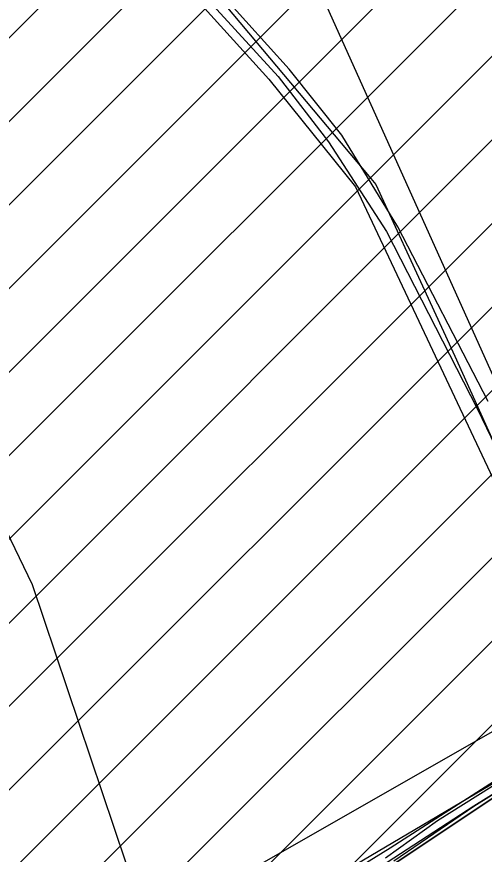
# Model space of a CAD drawing. Extents: x -564810 to -550519, y -1045831 to -1034011.
# Drawn here: x -552900 to -552741.8, y -1036404 to -1036120.6 of the extents above; entities that cross this region are included whole.
import ezdxf

# ---------------------------------------------------------------- set-up
doc = ezdxf.new("R2010")
doc.units = 0
for name, color, linetype in [('KN stav', 7, 'Continuous'), ('Obvod KPU', 7, 'Continuous'), ('Odvodněné plochy', 7, 'Continuous'), ('Polní cesty stavající', 7, 'Continuous'), ('přeložka st silnice', 7, 'Continuous'), ('Vedení VN', 7, 'Continuous'), ('vodní toky', 7, 'Continuous'), ('Vrstva 14', 7, 'Continuous')]:
    doc.layers.add(name, color=color, linetype=linetype)

msp = doc.modelspace()

# ---------------------------------------------------------------- linework, layer by layer
at = {"layer": 'KN stav'}
for p, q in [((-552857.49, -1036083.1), (-552780.13, -1036175.29)), ((-552851.71, -1036100.72), (-552814.71, -1036141.73)), ((-552814.71, -1036141.73), (-552785.33, -1036178.09)), ((-552780.13, -1036175.29), (-552778.48, -1036177.36)), ((-552778.48, -1036177.36), (-552760.11, -1036217.26)), ((-552785.33, -1036178.09), (-552767.63, -1036215.71)), ((-552767.63, -1036215.71), (-552707.17, -1036344.21)), ((-552760.11, -1036217.26), (-552751.73, -1036235.47)), ((-552751.73, -1036235.47), (-552717.4, -1036311.73)), ((-552914.31, -1036272.39), (-552894.71, -1036312.67)), ((-552894.71, -1036312.67), (-552863.12, -1036406.58)), ((-552773.58, -1036401.9), (-552702.16, -1036355.78)), ((-552722.24, -1036373.97), (-552771.59, -1036406.86)), ((-552838.6, -1036441.63), (-552773.58, -1036401.9))]:
    msp.add_line(p, q, dxfattribs=at)
at = {"layer": 'Obvod KPU'}
for p, q in [((-552745.27, -1036387.73), (-552722.02, -1036373.06)), ((-552772.34, -1036406.2), (-552745.27, -1036387.73))]:
    msp.add_line(p, q, dxfattribs=at)
at = {"layer": 'Odvodněné plochy'}
msp.add_line((-553395.31, -1036676.98), (-552445.19, -1035726.85), dxfattribs=at)
msp.add_lwpolyline([(-552771.59, -1036406.86), (-552722.24, -1036373.97), (-552691.61, -1036352.2), (-552668.59, -1036323.19), (-552652.27, -1036296.92), (-552629.11, -1036240.48), (-552615.12, -1036220.82), (-552615.12, -1036220.82), (-552591.66, -1036194.39), (-552584.28, -1036207.54), (-552537.97, -1036171.97), (-552531.19, -1036169.47), (-552514.99, -1036158.56), (-552497.23, -1036182.42), (-552476.07, -1036167.13), (-552472.81, -1036169.88), (-552472.42, -1036175.42), (-552425.11, -1036121.49)], dxfattribs=at)
at = {"layer": 'Polní cesty stavající'}
for points in [[(-552740.5, -1036250.8), (-552771.04, -1036191.68), (-552789.96, -1036160.66), (-552807.75, -1036138.3), (-552829.83, -1036113.84)], [(-552833.51, -1036116.7), (-552811.5, -1036140.77), (-552794.42, -1036162.85), (-552774.86, -1036193.28), (-552744.02, -1036253.35), (-552733.57, -1036275.16)]]:
    msp.add_lwpolyline(points, dxfattribs=at)
at = {"layer": 'přeložka st silnice'}
for p, q in [((-553423.45, -1036648.55), (-552432.49, -1035657.58)), ((-553414.53, -1036667.91), (-552427.47, -1035680.85)), ((-553322.73, -1036632.67), (-552446.53, -1035756.48)), ((-553263.36, -1036601.59), (-552451.07, -1035789.3)), ((-553212.43, -1036578.95), (-552497.78, -1035864.3)), ((-553155.95, -1036550.75), (-552503.33, -1035898.13)), ((-553112.24, -1036535.33), (-552498.45, -1035921.53)), ((-553071.98, -1036523.35), (-552487.23, -1035938.6)), ((-553034.16, -1036513.81), (-552476.02, -1035955.67)), ((-553001.93, -1036509.87), (-552464.8, -1035972.74)), ((-552965.98, -1036502.2), (-552453.83, -1035990.05)), ((-552923.8, -1036488.3), (-552442.99, -1036007.49)), ((-552868.08, -1036460.87), (-552432.14, -1036024.93)), ((-552807.99, -1036429.07), (-552635.86, -1036256.94))]:
    msp.add_line(p, q, dxfattribs=at)
at = {"layer": 'Vedení VN'}
for points in [[(-553684.52, -1037352.63), (-553725.5, -1037238.15), (-553666.15, -1036855.85), (-553493.77, -1036691.9), (-553319.98, -1036604.98), (-553120.76, -1036515.94), (-552942.02, -1036478.49), (-552709.59, -1036345.64), (-552689.1, -1036325.85), (-552549.22, -1036164.73)], [(-552535.38, -1036171.2), (-552583.65, -1036224.68), (-552638.09, -1036285.01), (-552707.08, -1036361.35), (-552775.22, -1036401.6), (-552849.05, -1036445.27), (-552919.03, -1036487.18), (-553014.59, -1036507.93)]]:
    msp.add_lwpolyline(points, dxfattribs=at)
at = {"layer": 'vodní toky'}
for p, q in [((-552721.98, -1036373.02), (-552745.27, -1036387.73)), ((-552757.59, -1036392.59), (-552734.35, -1036378.01)), ((-552745.27, -1036387.73), (-552774.58, -1036406.83)), ((-552775.15, -1036405.2), (-552757.59, -1036392.59))]:
    msp.add_line(p, q, dxfattribs=at)
at = {"layer": 'Vrstva 14'}
msp.add_lwpolyline([(-551754.89, -1038428.38), (-553519.59, -1034507.17), (-553502.09, -1034572.44)], dxfattribs=at)

doc.saveas('drawing.dxf')
